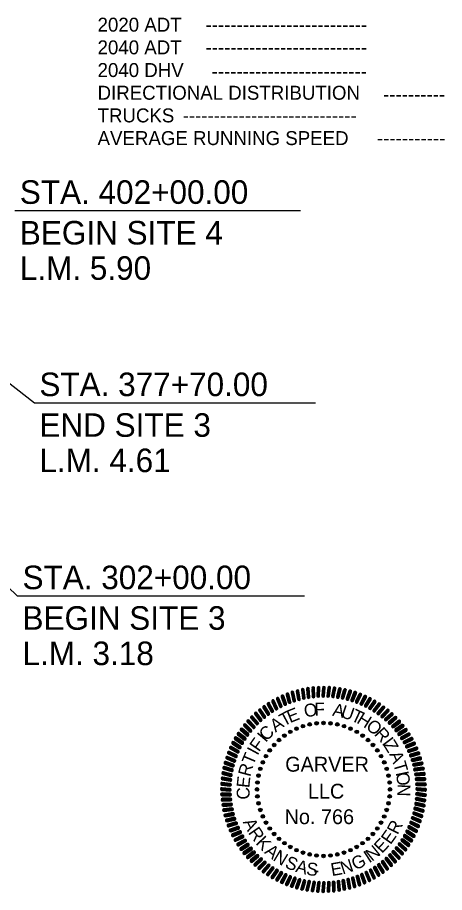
# Model space of a CAD drawing. Extents: x 1196286 to 1268366, y 2040822 to 2082115.
# Drawn here: x 1243666 to 1253456, y 2041659 to 2061717 of the extents above; entities that cross this region are included whole.
import ezdxf

# ---------------------------------------------------------------- set-up
doc = ezdxf.new("R2010")
doc.units = 0
for name, color, linetype in [('52', 7, 'Continuous'), ('60', 7, 'Continuous'), ('Default', 7, 'Continuous'), ('Level 8', 7, 'Continuous')]:
    doc.layers.add(name, color=color, linetype=linetype)

# ---------------------------------------------------------------- blocks, each defined once
blk = doc.blocks.new('SEALDO')
at = {"layer": '52'}
for radius in [0.0396, 0.0305, 0.0213, 0.0122, 0.00305]:
    blk.add_circle((1.403, -0.456), radius, dxfattribs=at)
blk = doc.blocks.new('SEALRI')
at = {"layer": '52'}
for p, q in [((-0.023, 2.258), (-0.038, 2.081)), ((-0.008, 2.281), (-0.028, 2.056)), ((0.004, 2.286), (-0.016, 2.049)), ((0.016, 2.285), (-0.004, 2.048)), ((0.028, 2.278), (0.008, 2.052)), ((0.023, 2.076), (0.038, 2.253))]:
    blk.add_line(p, q, dxfattribs=at)
for centre, start, end in [((0.008, 2.256), 355, 175), ((-0.008, 2.078), 175, 355)]:
    blk.add_arc(centre, 0.0305, start, end, dxfattribs=at)

msp = doc.modelspace()

# ---------------------------------------------------------------- linework, layer by layer
at = {"layer": 'Level 8'}
for p, q in [((1244056, 2052875), (1234478, 2060256)), ((1243669, 2048451), (1232403, 2059106)), ((1250157, 2057283), (1243607, 2057283)), ((1250497, 2052875), (1244056, 2052875)), ((1250247, 2048451), (1243669, 2048451))]:
    msp.add_line(p, q, dxfattribs=at)

# ---------------------------------------------------------------- block references
at = {"layer": 'Default'}
for name, xscale, yscale, rotation in [('SEALRI', 1032.8619342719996, 1032.8619342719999, 18), ('SEALRI', 1032.8619342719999, 1032.861934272, 15.000000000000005), ('SEALRI', 1032.8619342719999, 1032.8619342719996, 12.000000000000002), ('SEALRI', 1032.8619342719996, 1032.8619342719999, 9.000000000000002), ('SEALRI', 1032.8619342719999, 1032.861934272, 6.000000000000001), ('SEALRI', 1032.861934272, 1032.8619342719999, 3.0000000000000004), ('SEALRI', 1032.861934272, 1032.8619342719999, -2.999999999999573), ('SEALRI', 1032.8619342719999, 1032.8619342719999, -5.9999999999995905), ('SEALRI', 1032.8619342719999, 1032.861934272, -8.999999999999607), ('SEALRI', 1032.8619342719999, 1032.8619342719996, -11.999999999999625), ('SEALRI', 1032.8619342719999, 1032.8619342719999, -14.99999999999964), ('SEALRI', 1032.8619342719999, 1032.8619342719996, -17.999999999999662), ('SEALRI', 1032.8619342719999, 1032.8619342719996, 30.000000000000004), ('SEALRI', 1032.861934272, 1032.8619342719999, 26.999999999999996), ('SEALRI', 1032.8619342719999, 1032.8619342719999, 23.999999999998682), ('SEALRI', 1032.8619342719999, 1032.8619342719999, 20.99999999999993), ('SEALRI', 1032.8619342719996, 1032.8619342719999, -20.999999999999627), ('SEALRI', 1032.8619342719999, 1032.8619342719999, -23.999999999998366), ('SEALRI', 1032.8619342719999, 1032.8619342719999, -26.99999999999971), ('SEALRI', 1032.8619342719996, 1032.861934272, -29.99999999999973), ('SEALRI', 1032.861934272, 1032.8619342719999, 38.999999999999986), ('SEALRI', 1032.8619342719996, 1032.8619342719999, 36), ('SEALRI', 1032.8619342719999, 1032.8619342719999, 33), ('SEALRI', 1032.861934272, 1032.861934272, -32.999999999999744), ('SEALRI', 1032.8619342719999, 1032.8619342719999, -35.999999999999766), ('SEALRI', 1032.8619342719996, 1032.8619342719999, -38.99999999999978), ('SEALRI', 1032.8619342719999, 1032.8619342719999, 44.999999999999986), ('SEALRI', 1032.8619342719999, 1032.8619342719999, 41.999999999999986), ('SEALRI', 1032.8619342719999, 1032.8619342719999, -41.99999999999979), ('SEALRI', 1032.8619342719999, 1032.861934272, -44.99999999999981), ('SEALRI', 1032.8619342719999, 1032.8619342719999, 50.999999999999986), ('SEALRI', 1032.8619342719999, 1032.8619342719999, 48), ('SEALDO', 1032.8619342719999, 1032.861934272, 125.99999999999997), ('SEALDO', 1032.8619342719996, 1032.8619342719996, 119.99999999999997), ('SEALDO', 1032.8619342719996, 1032.8619342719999, 113.99999999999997), ('SEALDO', 1032.8619342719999, 1032.861934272, 107.99999999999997), ('SEALDO', 1032.8619342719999, 1032.8619342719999, 101.99999999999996), ('SEALDO', 1032.8619342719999, 1032.8619342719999, 95.99999999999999), ('SEALDO', 1032.8619342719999, 1032.8619342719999, 90), ('SEALRI', 1032.8619342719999, 1032.8619342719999, -47.99999999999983), ('SEALRI', 1032.8619342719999, 1032.8619342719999, -50.999999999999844), ('SEALRI', 1032.8619342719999, 1032.8619342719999, 56.999999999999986), ('SEALRI', 1032.8619342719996, 1032.8619342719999, 54.00000000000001), ('SEALDO', 1032.8619342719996, 1032.8619342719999, 144), ('SEALDO', 1032.8619342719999, 1032.8619342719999, 138), ('SEALDO', 1032.8619342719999, 1032.8619342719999, 131.99999999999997), ('SEALDO', 1032.8619342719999, 1032.861934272, 83.99999999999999), ('SEALDO', 1032.8619342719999, 1032.8619342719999, 77.99999999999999), ('SEALDO', 1032.8619342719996, 1032.8619342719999, 72), ('SEALRI', 1032.8619342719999, 1032.8619342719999, -53.99999999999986), ('SEALRI', 1032.861934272, 1032.8619342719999, -56.999999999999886), ('SEALRI', 1032.8619342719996, 1032.8619342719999, 63), ('SEALRI', 1032.8619342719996, 1032.861934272, 59.999999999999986), ('SEALDO', 1032.8619342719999, 1032.861934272, 156.00000000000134), ('SEALDO', 1032.8619342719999, 1032.8619342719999, 150), ('SEALDO', 1032.8619342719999, 1032.8619342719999, 66.00000000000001), ('SEALDO', 1032.8619342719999, 1032.8619342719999, 60.00000000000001), ('SEALRI', 1032.8619342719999, 1032.8619342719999, -59.99999999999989), ('SEALRI', 1032.8619342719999, 1032.8619342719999, -62.99999999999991), ('SEALRI', 1032.861934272, 1032.861934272, 68.99999999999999), ('SEALRI', 1032.861934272, 1032.8619342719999, 65.99999999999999), ('SEALDO', 1032.8619342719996, 1032.861934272, 162.00000000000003), ('SEALDO', 1032.8619342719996, 1032.8619342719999, 54.00000000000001), ('SEALRI', 1032.8619342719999, 1032.861934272, -65.99999999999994), ('SEALRI', 1032.8619342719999, 1032.8619342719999, -68.99999999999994), ('SEALRI', 1032.8619342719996, 1032.8619342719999, 72), ('SEALDO', 1032.8619342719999, 1032.8619342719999, 174.00000000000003), ('SEALDO', 1032.8619342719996, 1032.8619342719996, 168.00000000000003), ('SEALDO', 1032.8619342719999, 1032.861934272, 48.00000000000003), ('SEALDO', 1032.8619342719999, 1032.8619342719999, 42), ('SEALRI', 1032.8619342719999, 1032.8619342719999, -71.99999999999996), ('SEALRI', 1032.8619342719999, 1032.8619342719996, 78.00000000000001), ('SEALRI', 1032.8619342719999, 1032.8619342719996, 75.00000000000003), ('SEALDO', 1032.8619342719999, 1032.8619342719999, -179.99999999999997), ('SEALDO', 1032.8619342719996, 1032.8619342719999, 36), ('SEALRI', 1032.8619342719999, 1032.8619342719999, -74.99999999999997), ('SEALRI', 1032.8619342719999, 1032.8619342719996, -78), ('SEALRI', 1032.8619342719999, 1032.861934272, 84.00000000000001), ('SEALRI', 1032.8619342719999, 1032.8619342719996, 81), ('SEALDO', 1032.861934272, 1032.861934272, -173.99999999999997), ('SEALDO', 1032.8619342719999, 1032.8619342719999, 29.999999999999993), ('SEALRI', 1032.8619342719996, 1032.8619342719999, -81.00000000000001), ('SEALRI', 1032.8619342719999, 1032.8619342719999, -84.00000000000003), ('SEALRI', 1032.8619342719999, 1032.861934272, 87.00000000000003), ('SEALDO', 1032.8619342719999, 1032.8619342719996, -161.9999999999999), ('SEALDO', 1032.8619342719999, 1032.8619342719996, -167.99999999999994), ('SEALDO', 1032.8619342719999, 1032.8619342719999, 23.99999999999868), ('SEALDO', 1032.8619342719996, 1032.8619342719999, 18), ('SEALRI', 1032.8619342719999, 1032.8619342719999, -87.00000000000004), ('SEALRI', 1032.8619342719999, 1032.8619342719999, 90.00000000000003), ('SEALRI', 1032.861934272, 1032.8619342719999, 93), ('SEALDO', 1032.8619342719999, 1032.8619342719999, -156.00000000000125), ('SEALDO', 1032.8619342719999, 1032.8619342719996, 12.000000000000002), ('SEALRI', 1032.861934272, 1032.8619342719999, -93.00000000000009), ('SEALRI', 1032.8619342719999, 1032.8619342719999, -90.00000000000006), ('SEALRI', 1032.8619342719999, 1032.861934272, 96.00000000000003), ('SEALRI', 1032.8619342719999, 1032.8619342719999, 99.00000000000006), ('SEALDO', 1032.8619342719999, 1032.8619342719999, -149.99999999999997), ('SEALDO', 1032.8619342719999, 1032.861934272, 6.000000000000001), ('SEALRI', 1032.8619342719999, 1032.8619342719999, -99.00000000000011), ('SEALRI', 1032.8619342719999, 1032.8619342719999, -96.0000000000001), ('SEALRI', 1032.8619342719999, 1032.8619342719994, 102.00000000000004), ('SEALRI', 1032.8619342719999, 1032.8619342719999, 105.00000000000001), ('SEALDO', 1032.861934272, 1032.861934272, -143.99999999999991), ('SEALRI', 1032.861934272, 1032.8619342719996, -105.00000000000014), ('SEALRI', 1032.8619342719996, 1032.8619342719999, -102.00000000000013), ('SEALRI', 1032.8619342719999, 1032.8619342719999, 108.00000000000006), ('SEALRI', 1032.8619342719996, 1032.8619342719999, 111.00000000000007), ('SEALDO', 1032.861934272, 1032.8619342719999, -137.9999999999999), ('SEALDO', 1032.8619342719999, 1032.8619342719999, -131.99999999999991), ('SEALDO', 1032.8619342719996, 1032.8619342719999, -12.000000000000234), ('SEALDO', 1032.8619342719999, 1032.861934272, -6.000000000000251), ('SEALRI', 1032.8619342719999, 1032.8619342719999, -111.00000000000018), ('SEALRI', 1032.8619342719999, 1032.8619342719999, -108.00000000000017), ('SEALRI', 1032.861934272, 1032.8619342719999, 114.00000000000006), ('SEALRI', 1032.8619342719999, 1032.8619342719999, 117.00000000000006), ('SEALDO', 1032.8619342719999, 1032.8619342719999, -125.9999999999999), ('SEALDO', 1032.8619342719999, 1032.8619342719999, -18.00000000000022), ('SEALRI', 1032.8619342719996, 1032.8619342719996, -117.00000000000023), ('SEALRI', 1032.8619342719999, 1032.861934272, -114.0000000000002), ('SEALRI', 1032.8619342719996, 1032.8619342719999, 120.00000000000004), ('SEALRI', 1032.8619342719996, 1032.8619342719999, 123.00000000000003), ('SEALDO', 1032.8619342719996, 1032.8619342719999, -119.99999999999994), ('SEALDO', 1032.8619342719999, 1032.861934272, -113.99999999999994), ('SEALDO', 1032.8619342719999, 1032.8619342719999, -30.00000000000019), ('SEALDO', 1032.8619342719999, 1032.8619342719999, -23.999999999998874), ('SEALRI', 1032.8619342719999, 1032.861934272, -123.00000000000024), ('SEALRI', 1032.8619342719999, 1032.8619342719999, -120.00000000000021), ('SEALRI', 1032.861934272, 1032.8619342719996, 126.00000000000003), ('SEALRI', 1032.8619342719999, 1032.8619342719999, 129.00000000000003), ('SEALDO', 1032.8619342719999, 1032.8619342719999, -107.99999999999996), ('SEALDO', 1032.8619342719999, 1032.8619342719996, -101.99999999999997), ('SEALDO', 1032.8619342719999, 1032.861934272, -96), ('SEALDO', 1032.8619342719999, 1032.8619342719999, -48.00000000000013), ('SEALDO', 1032.8619342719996, 1032.8619342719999, -42.00000000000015), ('SEALDO', 1032.8619342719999, 1032.8619342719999, -36.00000000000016), ('SEALRI', 1032.8619342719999, 1032.8619342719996, -129.00000000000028), ('SEALRI', 1032.8619342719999, 1032.8619342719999, -126.00000000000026), ('SEALRI', 1032.8619342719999, 1032.8619342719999, 132), ('SEALRI', 1032.8619342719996, 1032.8619342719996, 135), ('SEALRI', 1032.8619342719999, 1032.8619342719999, 138), ('SEALDO', 1032.8619342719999, 1032.8619342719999, -90.00000000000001), ('SEALDO', 1032.8619342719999, 1032.8619342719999, -84.00000000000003), ('SEALDO', 1032.8619342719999, 1032.8619342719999, -78.00000000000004), ('SEALDO', 1032.8619342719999, 1032.8619342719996, -72.00000000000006), ('SEALDO', 1032.8619342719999, 1032.8619342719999, -66.00000000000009), ('SEALDO', 1032.8619342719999, 1032.8619342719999, -60.0000000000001), ('SEALDO', 1032.8619342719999, 1032.8619342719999, -54.000000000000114), ('SEALRI', 1032.8619342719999, 1032.8619342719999, -138.00000000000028), ('SEALRI', 1032.8619342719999, 1032.8619342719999, -135.00000000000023), ('SEALRI', 1032.8619342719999, 1032.8619342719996, -132.00000000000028), ('SEALRI', 1032.8619342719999, 1032.8619342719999, 140.99999999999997), ('SEALRI', 1032.8619342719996, 1032.8619342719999, 144), ('SEALRI', 1032.8619342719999, 1032.8619342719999, 146.99999999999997), ('SEALRI', 1032.861934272, 1032.861934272, -147.00000000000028), ('SEALRI', 1032.8619342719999, 1032.8619342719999, -144.00000000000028), ('SEALRI', 1032.8619342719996, 1032.8619342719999, -141.0000000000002), ('SEALRI', 1032.8619342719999, 1032.8619342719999, 149.99999999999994), ('SEALRI', 1032.861934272, 1032.8619342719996, 152.99999999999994), ('SEALRI', 1032.8619342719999, 1032.8619342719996, 156.00000000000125), ('SEALRI', 1032.8619342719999, 1032.861934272, -156.00000000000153), ('SEALRI', 1032.8619342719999, 1032.8619342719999, -153.00000000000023), ('SEALRI', 1032.8619342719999, 1032.8619342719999, -150.00000000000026), ('SEALRI', 1032.8619342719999, 1032.8619342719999, 159), ('SEALRI', 1032.8619342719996, 1032.8619342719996, 161.99999999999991), ('SEALRI', 1032.8619342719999, 1032.8619342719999, 164.99999999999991), ('SEALRI', 1032.8619342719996, 1032.8619342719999, 167.99999999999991), ('SEALRI', 1032.8619342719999, 1032.8619342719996, 170.9999999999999), ('SEALRI', 1032.8619342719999, 1032.861934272, 173.9999999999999), ('SEALRI', 1032.861934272, 1032.861934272, 176.9999999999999), ('SEALRI', 1032.8619342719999, 1032.8619342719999, 179.99999999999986), ('SEALRI', 1032.861934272, 1032.861934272, -177.00000000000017), ('SEALRI', 1032.8619342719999, 1032.8619342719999, -174.00000000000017), ('SEALRI', 1032.8619342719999, 1032.861934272, -171.00000000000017), ('SEALRI', 1032.8619342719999, 1032.8619342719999, -168.0000000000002), ('SEALRI', 1032.8619342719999, 1032.861934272, -165.0000000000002), ('SEALRI', 1032.8619342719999, 1032.8619342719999, -162.00000000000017), ('SEALRI', 1032.8619342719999, 1032.8619342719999, -159.00000000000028)]:
    msp.add_blockref(name, (1250682, 2044022), dxfattribs=dict(at, xscale=xscale, yscale=yscale, rotation=rotation))
at = {"layer": 'Default', "xscale": 1032.8619342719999, "yscale": 1032.8619342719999}
for name in ['SEALRI', 'SEALDO']:
    msp.add_blockref(name, (1250682, 2044022), dxfattribs=at)

# ---------------------------------------------------------------- texts
at = {"layer": '60'}
for s, p in [('2020 ADT', (1245502, 2061392)), ('--------------------------', (1247977, 2061392)), ('2040 ADT', (1245502, 2060872)), ('--------------------------', (1247977, 2060872)), ('2040 DHV', (1245502, 2060352)), ('-------------------------', (1248116, 2060325)), ('DIRECTIONAL DISTRIBUTION', (1245502, 2059832)), ('----------', (1252047, 2059796)), ('TRUCKS', (1245502, 2059312)), ('----------------------------', (1247453, 2059312)), ('AVERAGE RUNNING SPEED', (1245502, 2058792)), ('-----------', (1251908, 2058792))]:
    msp.add_text(s, height=320, dxfattribs=at).set_placement(p)
at = {"layer": 'Default'}
for s, height, rotation, p in [('STA. 402+00.00', 540, 360, (1243719, 2057445)), ('BEGIN SITE 4', 540, 360, (1243719, 2056513)), ('L.M. 5.90', 540, 360, (1243719, 2055703)), ('STA. 377+70.00', 540, 360, (1244168, 2053037)), ('END SITE 3', 540, 360, (1244168, 2052105)), ('L.M. 4.61', 540, 360, (1244168, 2051295)), ('STA. 302+00.00', 540, 360, (1243781, 2048612)), ('BEGIN SITE 3', 540, 360, (1243781, 2047681)), ('L.M. 3.18', 540, 360, (1243781, 2046871)), ('E', 295, 21.6104, (1249912, 2045540)), ('O', 295, 8.2771, (1250254, 2045673)), ('F', 295, 1.6104, (1250478, 2045712)), ('A', 295, 348.2771, (1250872, 2045714)), ('U', 295, 341.2772, (1251057, 2045685)), ('T', 295, 28.2771, (1249770, 2045457)), ('T', 295, 334.9438, (1251289, 2045610)), ('H', 295, 328.2771, (1251422, 2045558)), ('C', 295, 44.3881, (1249373, 2045113)), ('A', 295, 34.9438, (1249582, 2045321)), ('O', 295, 319.7874, (1251635, 2045436)), ('I', 295, 49.7408, (1249358, 2045083)), ('R', 295, 311.9933, (1251829, 2045282)), ('F', 295, 54.9438, (1249204, 2044867)), ('I', 295, 307.0081, (1252009, 2045079)), ('Z', 295, 301.6104, (1252044, 2045044)), ('T', 295, 67.4314, (1249070, 2044558)), ('I', 295, 61.6104, (1249169, 2044787)), ('A', 295, 292.9752, (1252183, 2044830)), ('T', 295, 286.3085, (1252275, 2044616)), ('R', 295, 74.9438, (1249001, 2044298)), ('E', 295, 83.8985, (1248979, 2044046)), ('I', 295, 281.6104, (1252334, 2044408)), ('O', 295, 276.4823, (1252346, 2044398)), ('N', 295, 268.2771, (1252383, 2044149)), ('C', 295, 91.8842, (1248993, 2043794)), ('A', 295, 296.5747, (1248829, 2043274)), ('R', 295, 63.0959, (1252382, 2042968)), ('R', 295, 304.6183, (1248945, 2043031)), ('E', 295, 54.7309, (1252218, 2042741)), ('K', 295, 313.3805, (1249111, 2042784)), ('E', 295, 46.6807, (1252022, 2042540)), ('A', 295, 321.2584, (1249311, 2042568)), ('N', 295, 38.9821, (1251794, 2042359)), ('N', 295, 329.1099, (1249505, 2042405)), ('S', 295, 337.6294, (1249777, 2042239)), ('G', 295, 26.4132, (1251413, 2042160)), ('I', 295, 32.979, (1251726, 2042324)), ('A', 295, 345.4073, (1250025, 2042135)), ('S', 295, 352.8046, (1250276, 2042064)), ('E', 295, 10.0695, (1250875, 2042033)), ('N', 295, 17.8686, (1251122, 2042069)), ('-', 295, 0.8385, (1250454, 2042026))]:
    msp.add_text(s, height=height, rotation=rotation, dxfattribs=at).set_placement(p)
for s, p in [('GARVER', (1249804, 2044429)), ('LLC', (1250324, 2043811)), ('No. 766', (1249790, 2043226))]:
    msp.add_text(s, height=340, dxfattribs=at).set_placement(p)

doc.saveas('drawing.dxf')
